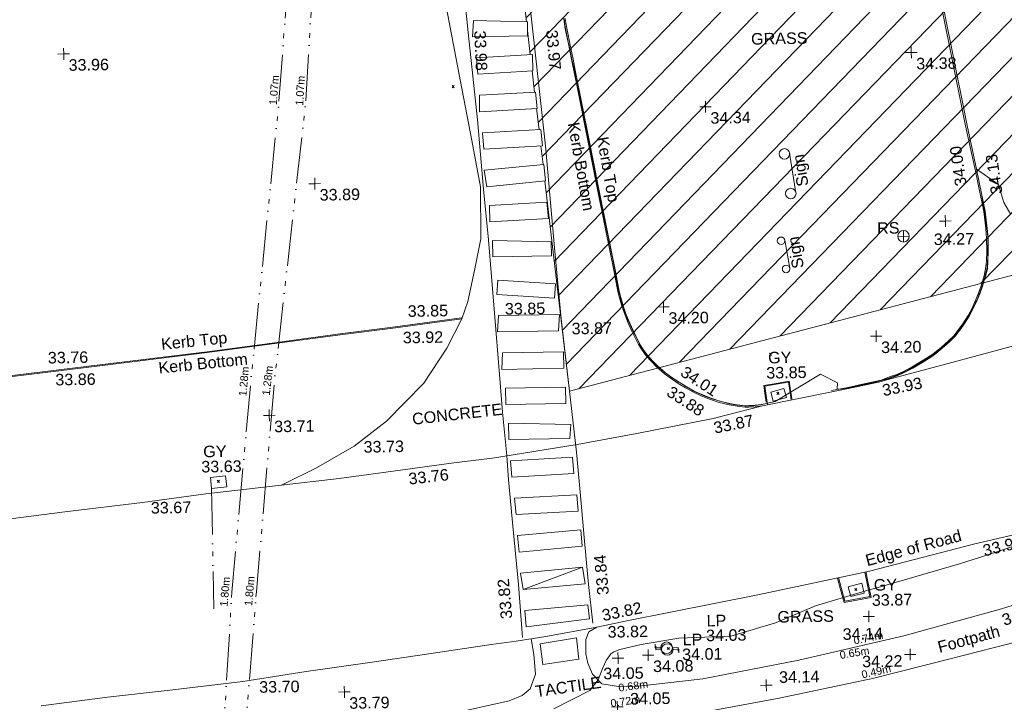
# Model space of a CAD drawing. Header units: millimetres. Extents: x -290717 to 520720, y -88450 to 287762.
# Tile 361 of 381: x 266482 to 298464, y 198909 to 221090. Entities that reach past the tile are written whole.
import ezdxf

# ---------------------------------------------------------------- set-up
doc = ezdxf.new("R2010")
doc.units = ezdxf.units.MM
for name, pattern in [('IMPORT-HIDDEN2 _3_', [4762.5, 3175, -1587.5]), ('IMPORT-UG_DRAINAGE_SURFACE_QLB4 _2_', [2700, 1500, -300.0000000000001, 0, -250, 150, -300.0000000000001, 0, -200]), ('IMPORT-UG_DRAINAGE_UNIDENTIFIED_QLB2 _2_', [2700, 1500, -300.0000000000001, 0, -250, 150, -300.0000000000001, 0, -200]), ('IMPORT-UG_ELEC_LV_QLB2 _2_', [2700, 1500, -300.0000000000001, 0, -250, 150, -300.0000000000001, 0, -200]), ('IMPORT-UG_ELEC_QLB2 _2_', [2500, 1500, -300.0000000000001, 0, -50, 150, -300.0000000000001, 0, -200]), ('IMPORT-UG_ELEC_STREET LIGHTING_QLB2 _2_', [2700, 1500, -300.0000000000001, 0, -250, 150, -300.0000000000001, 0, -200])]:
    doc.linetypes.add(name, pattern=pattern)
for name, color, linetype, lineweight in [('00_TOPO_DRIVE_WAY', 7, 'Continuous', 9), ('00_TOPO_PEDASTRIAN', 7, 'Continuous', 9), ('00_TOPO_ROAD_EDGE', 7, 'Continuous', 9), ('00_TOPO_SURFACE', 7, 'Continuous', 9), ('00_TOPO_SURVEY_TEXT', 7, 'Continuous', 9), ('GEN-TEXT', 7, 'Continuous', 9)]:
    doc.layers.add(name, color=color, linetype=linetype, lineweight=lineweight)
for name, color, linetype, lineweight, true_color in [('00_TOPO_FOOTPATH', 7, 'Continuous', 9, 0xa50000), ('00_TOPO_FURN_LAMP_POST', 7, 'Continuous', 9, 0x666666), ('00_TOPO_FURN_SIGN', 7, 'Continuous', 9, 0x666666), ('00_TOPO_KERB_BOTTOM', 1, 'Continuous', 9, 0xff0000), ('00_TOPO_KERB_TOP', 7, 'Continuous', 9, 0xa500a5), ('00_TOPO_LEVEL_SPOT', 7, 'Continuous', 9, 0x666666), ('00_TOPO_ROAD_MARKING_WHITE_CONTINUOUS', 7, 'Continuous', 9, 0x999999), ('00_TOPO_SERV_GULLY', 7, 'Continuous', 9, 0x5252a5), ('01_DTM_CONTOUR_MNR', 7, 'Continuous', 9, 0xa5a552), ('12333-PUM-2D-U-0001-C01 - Rev2_REVIT IMPORT_dwg', 7, 'Continuous', 9, 0x767676), ('PUM-CHAMBER EXTENTS', 6, 'IMPORT-HIDDEN2 _3_', 9, 0xff00ff), ('PUM-ELECTRIC-LV-QLB2', 1, 'IMPORT-UG_ELEC_LV_QLB2 _2_', 9, 0xff0000), ('PUM-ELECTRIC-QLB2', 1, 'IMPORT-UG_ELEC_QLB2 _2_', 9, 0xff0000), ('PUM-SURFACE-QLB4', 4, 'IMPORT-UG_DRAINAGE_SURFACE_QLB4 _2_', 9, 0x00ffff), ('PUM-UNABLE TO SURVEY', 190, 'Continuous', 9, 0x7f00ff), ('PUM-UNIDENTIFIED-QLB2', 150, 'IMPORT-UG_DRAINAGE_UNIDENTIFIED_QLB2 _2_', 9, 0x007fff)]:
    doc.layers.add(name, color=color, linetype=linetype, lineweight=lineweight, true_color=true_color)
doc.styles.add('Arial_1', font='arial.ttf', dxfattribs={"height": 250})
doc.styles.add('Swis721 Lt BT_2', font='swissl.ttf', dxfattribs={"height": 375})

# ---------------------------------------------------------------- blocks, each defined once
blk = doc.blocks.new('12333-PUM-2D-U-0001-C01 - Rev2_REVIT IMPORT_dwg_MSL_Lamp_Post_SYM-2077199-Site Location Plan Existing')
at = {"layer": '00_TOPO_FURN_LAMP_POST', "color": 254, "true_color": 0xcccccc, "flags": 128}
for points in [[(-500.1060478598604, 0), (-1000.212095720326, 0), (-1000.212095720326, 316.7338303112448)], [(500.1060478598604, 0), (1000.21209571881, 0), (1000.21209571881, -316.7338303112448)]]:
    blk.add_lwpolyline(points, dxfattribs=at)
at = {"layer": '00_TOPO_FURN_LAMP_POST', "color": 254, "true_color": 0xcccccc}
blk.add_circle((0, 0), 500.1060478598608, dxfattribs=at)
blk = doc.blocks.new('12333-PUM-2D-U-0001-C01 - Rev2_REVIT IMPORT_dwg_MSL_RoadSign_SYM-2077193-Site Location Plan Existing')
at = {"layer": '00_TOPO_FURN_SIGN', "color": 254, "true_color": 0xcccccc}
for p, q in [((-500.2287617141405, 0), (499.7712382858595, 0)), ((-0.2287617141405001, -500.0000000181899), (-0.2287617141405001, 499.9999999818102))]:
    blk.add_line(p, q, dxfattribs=at)
blk.add_circle((-0.2287617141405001, 0), 500.0000000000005, dxfattribs=at)
blk = doc.blocks.new('12333-PUM-2D-U-0001-C01 - Rev2_REVIT IMPORT_dwg_MM-2077200-Site Location Plan Existing')
at = {"layer": '00_TOPO_LEVEL_SPOT', "color": 254, "true_color": 0xcccccc, "flags": 128}
for points in [[(0, -500.0000000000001), (0, 0), (-500.0000000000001, 0)], [(500.0000000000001, 0), (0, 0), (0, 500.0000000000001)]]:
    blk.add_lwpolyline(points, dxfattribs=at)
blk = doc.blocks.new('12333-PUM-2D-U-0001-C01 - Rev2_REVIT IMPORT_dwg_MSL_Sign_SYM-2077194-Site Location Plan Existing')
at = {"layer": '00_TOPO_FURN_SIGN', "color": 254, "true_color": 0xcccccc}
blk.add_line((1862.281444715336, 0), (-1862.281444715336, 0), dxfattribs=at)
for centre, radius in [((-1862.281444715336, -488.8448533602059), 488.8448533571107), ((1862.281444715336, -488.8448533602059), 488.8448533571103)]:
    blk.add_circle(centre, radius, dxfattribs=at)
blk = doc.blocks.new('12333-PUM-2D-U-0001-C01 - Rev2_REVIT IMPORT_dwg_MGS62954_T2_Galway_ITM_3d_Rev1-2077680-Site Location Plan Existing')
at = {"layer": '00_TOPO_DRIVE_WAY', "color": 254, "true_color": 0xcccccc, "flags": 128}
for points in [[(534186444.445821, 725761858.4987576), (534186652.1511036, 725762418.2491615), (534186888.5262551, 725763418.2892377), (534187116.6600798, 725764447.4201819), (534187125.9503548, 725766131.565474), (534186876.5301303, 725767650.666956), (534186545.4167679, 725769565.8924016), (534186082.1845883, 725772251.5999451), (534185653.1840692, 725774549.9895473), (534185282.300045, 725776699.5052701)], [(534180500.9625098, 725756559.8495685), (534181643.7357883, 725757105.0841932), (534182885.9181659, 725757780.6305008), (534183940.7061772, 725758572.9920771), (534185173.8023, 725759790.4524931), (534185942.9656581, 725760914.5669951), (534186444.445821, 725761858.4987576)]]:
    blk.add_lwpolyline(points, dxfattribs=at)
at = {"layer": '00_TOPO_FOOTPATH', "color": 254, "true_color": 0xcccccc, "flags": 128}
for points in [[(534191896.1515672, 725749811.9889091), (534194074.9747761, 725750026.4871801), (534197202.2344206, 725750581.253178), (534200628.2378455, 725751311.5446146), (534203810.4103373, 725752128.3215199), (534207517.1820638, 725753213.9290056), (534210484.861872, 725754022.507218), (534212918.1735869, 725754673.6225027), (534214367.6942673, 725755049.6684421), (534215455.3351866, 725755286.6900185), (534215785.0618739, 725755305.9119372), (534217862.2979997, 725755398.2484726), (534220366.8012146, 725755511.291143), (534221141.0096091, 725755543.8833808), (534221827.568573, 725755642.4118743), (534222934.2514715, 725755788.4391003), (534223420.8939417, 725755890.2682548)], [(534194197.0285428, 725748963.0704368), (534196544.3091039, 725749351.5456079), (534199578.3053129, 725749946.2479234), (534202111.6779373, 725750540.4933223), (534204497.2520336, 725751104.0831974), (534207120.1071029, 725751886.0465608), (534208910.7236212, 725752339.7435774), (534210030.8431095, 725752655.7515596), (534210392.850619, 725752664.6122142), (534210811.2230362, 725752654.3195229), (534211098.3193389, 725752585.7202375), (534211305.5900178, 725752503.2623771), (534211596.5556021, 725752278.7032511), (534211858.5534198, 725752026.7068881), (534212352.7013053, 725751612.438327), (534212774.5801298, 725751031.2480708), (534213170.5856884, 725750396.8931357), (534213733.0197084, 725749629.0282643), (534214082.4084083, 725749105.0842983), (534214234.1503732, 725748845.7598562)], [(534190657.3303712, 725751762.2158121), (534190399.7991828, 725751622.3220372), (534190294.0729005, 725751371.4393592), (534190282.7396736, 725750907.5023046), (534190344.1784385, 725750602.1795998), (534190494.0184951, 725750235.9187543), (534190787.4187083, 725749923.6105062), (534191394.8364246, 725749817.1738393), (534191896.1515672, 725749811.9889091)], [(534185923.8216345, 725749037.6550983), (534187773.712594, 725749418.4433537), (534188193.9032713, 725749584.0419359), (534188461.3914718, 725749804.5409691), (534188642.4989618, 725750277.5373322), (534188597.5005344, 725750914.876476), (534188519.8629113, 725751420.9804193)]]:
    blk.add_lwpolyline(points, dxfattribs=at)
at = {"layer": '00_TOPO_KERB_BOTTOM', "color": 254, "true_color": 0xcccccc, "flags": 128}
for points in [[(534198423.838057, 725759280.5467938), (534198913.0838558, 725759364.6699824), (534199432.8480664, 725759461.8785756), (534200042.4643366, 725759589.0611011), (534200323.3103663, 725759684.6185296), (534200556.600749, 725759759.8108858), (534200784.8641978, 725759860.9159902), (534201067.7304179, 725760001.0711366), (534201455.5915152, 725760223.1447378), (534201754.1421902, 725760409.6231666), (534202036.2217413, 725760629.8820759), (534202272.5185996, 725760831.2479683), (534202459.9459739, 725761011.7523863), (534202644.6138973, 725761248.1189296), (534202750.1285449, 725761388.584025), (534202931.0895278, 725761659.8431016), (534203066.018254, 725761899.1372107), (534203166.2595064, 725762102.7180538), (534203286.203872, 725762378.8078691), (534203376.9275437, 725762620.5383567), (534203484.943598, 725762949.5517277), (534203545.2151078, 725763180.8812175), (534203570.4225045, 725763438.2499313), (534203582.6008466, 725763745.0285738), (534203585.8013862, 725764175.9439276), (534203562.1159773, 725764497.4316125), (534203503.7798435, 725765060.1370025), (534203406.9042442, 725765583.7595265), (534203247.4733937, 725766429.7076138), (534202971.8706788, 725767854.9882163), (534202513.2655396, 725770341.8004299), (534202047.3798684, 725772875.4862015)], [(534189935.1131366, 725771552.986981), (534189965.3027198, 725771291.0339235), (534189993.9895835, 725771122.7491148), (534190071.3775579, 725770732.1572773), (534190162.2275748, 725770218.4885412), (534190225.8400707, 725769865.956426), (534190347.0362321, 725769218.1569774)], [(534190347.0362321, 725769218.1569774), (534190629.0553181, 725767638.8733405), (534190909.2840674, 725766096.9840559), (534191159.7381805, 725764747.6585265), (534191420.8975773, 725763300.2325867), (534191529.2590874, 725762663.36013), (534191581.4072309, 725762455.4275994), (534191657.9370446, 725762145.2006501), (534191750.9375534, 725761884.332794), (534191855.7838302, 725761604.8032547), (534191961.5182404, 725761364.8747144), (534192167.7401801, 725760928.0232297), (534192285.5652242, 725760733.7928197), (534192419.4536679, 725760555.6158813), (534192571.772488, 725760373.0800824), (534192742.6622174, 725760189.7827166), (534193004.7615893, 725759955.480953), (534193181.1134713, 725759821.3157871), (534193443.075635, 725759638.9503223), (534193674.8372585, 725759492.9593816), (534193929.5513638, 725759340.5042956), (534194180.9092076, 725759222.1557338), (534194484.4197722, 725759094.6372876), (534194763.65754, 725758993.5229328), (534195086.1406022, 725758907.7049935), (534195337.3357547, 725758860.8488493), (534195604.3102188, 725758828.4802396), (534195716.9793232, 725758829.2504544), (534195927.3487021, 725758837.704138), (534196164.9845306, 725758864.7856234), (534196166.6297413, 725758866.2996489)], [(534186444.445821, 725761858.4987576), (534184124.7620364, 725761583.2075751), (534182572.4002483, 725761419.305993), (534180116.57356, 725761130.9252462), (534178161.0492384, 725760904.1274105), (534174665.1649289, 725760537.839535), (534171911.490929, 725760246.7666968), (534169123.1216807, 725759937.7595139), (534167032.4397627, 725759708.0068798), (534163376.6089621, 725759319.2366724), (534159469.3977202, 725758904.9416126), (534157644.0083038, 725758700.5229466), (534156835.2201613, 725757130.2189553), (534155742.8253894, 725755038.0710815), (534155334.0164906, 725754212.9599236), (534155270.9475714, 725754073.9968894), (534155179.2816341, 725753871.096805), (534155150.9992816, 725753806.077447)], [(534196324.8945643, 725758895.3447089), (534196277.1997581, 725759276.4064497), (534196249.6391175, 725759496.6045521), (534196624.0145626, 725759553.8801892), (534197027.9257643, 725759615.674497), (534197054.4357681, 725759418.2508036), (534197102.20073, 725759037.9974086)], [(534198538.2989627, 725753238.7685391), (534198730, 725752470), (534199540.0000001, 725752610), (534199391.0948672, 725753404.3561585)]]:
    blk.add_lwpolyline(points, dxfattribs=at)
at = {"layer": '00_TOPO_KERB_TOP', "color": 254, "true_color": 0xcccccc, "flags": 128}
for points in [[(534198412.9444401, 725759325.1252425), (534198711.4020142, 725759371.3104854), (534198907.6378734, 725759401.6405689), (534199422.7507908, 725759512.9019442), (534200030.3611856, 725759633.3403934), (534200308.9023491, 725759728.1135948), (534200540.2500575, 725759802.6798033), (534200765.4065302, 725759902.4087296), (534201046.1571506, 725760041.5156342), (534201432.0636374, 725760262.4701045), (534201727.8348338, 725760447.2124366), (534202007.2504173, 725760665.3912143), (534202241.7397797, 725760865.2168068), (534202425.8327379, 725761042.5099713), (534202608.2413307, 725761275.9846741), (534202712.7251055, 725761415.0774326), (534202892.0221109, 725761683.84222), (534203025.4788405, 725761920.5257647), (534203124.6715952, 725762121.9772044), (534203243.716641, 725762395.9969519), (534203333.694595, 725762635.7404968), (534203440.9661231, 725762962.486065), (534203490.1930175, 725763190.484076), (534203524.6934017, 725763441.3943591), (534203536.789757, 725763746.1077119), (534203539.9710248, 725764174.4283532), (534203516.4720774, 725764493.385152), (534203458.3944873, 725765053.5966504), (534203361.8648852, 725765575.3490251), (534203202.4682663, 725766421.1154772), (534202921.8375851, 725767845.2903965), (534202463.8057534, 725770332.1033509), (534201995.7500968, 725772865.5470542)], [(534189980.6499349, 725771558.0570712), (534190010.6773456, 725771297.5111727), (534190039.0528879, 725771131.0526594), (534190116.4132023, 725770740.6004266), (534190207.3313425, 725770226.5465194), (534190270.8967996, 725769874.2750871), (534190392.1405576, 725769226.2114398)], [(534190392.1405576, 725769226.2114398), (534190674.14728, 725767646.9970392), (534190954.3481149, 725766105.2613463), (534191204.8075454, 725764755.9071702), (534191466.0279318, 725763308.1432059), (534191574.1310087, 725762672.7896382), (534191621.6828517, 725762465.2404635), (534191701.8688802, 725762158.4138387), (534191789.7813705, 725761898.8252097), (534191898.2306423, 725761622.1007631), (534192003.2054241, 725761383.8959426), (534192208.1532148, 725760949.7435588), (534192323.5597795, 725760759.4999268), (534192450.1174563, 725760579.541265), (534192602.514162, 725760400.3324355), (534192772.4714975, 725760220.0691453), (534193033.9460509, 725759990.848004), (534193208.0851241, 725759858.366301), (534193468.3880178, 725759677.15594), (534193698.8159063, 725759532.0051439), (534193951.1286243, 725759380.9873703), (534194199.5499949, 725759264.0214087), (534194501.1039069, 725759137.3250401), (534194777.3749619, 725759037.284957), (534195096.2472662, 725758952.4278985), (534195344.3009788, 725758906.1577362), (534195606.9215509, 725758874.3170025), (534195715.9025692, 725758875.0620052), (534195923.830166, 725758883.4175661), (534196144.9522049, 725758908.6171046), (534196149.8177065, 725758912.0894824)], [(534186443.219986, 725761888.7732469), (534184121.3946485, 725761613.2311801), (534182569.0523642, 725761449.3316573), (534180113.0716005, 725761160.9328178), (534178157.7347816, 725760934.1567285), (534174662.0029577, 725760567.8848299), (534171908.239221, 725760276.8025062), (534169119.8077851, 725759967.7884315), (534167029.1923146, 725759738.0430998), (534163373.4188297, 725759349.2789875), (534159466.1238077, 725758934.9750441), (534157624.5612693, 725758728.7452095), (534156808.4007066, 725757144.1272833), (534155715.8968038, 725755051.7704024), (534155306.7180409, 725754225.912737), (534155243.4263794, 725754086.458923), (534155151.7497321, 725753883.5351319)], [(534196289.9602055, 725758978.6495681), (534196253.0700895, 725759273.3863096), (534196222.5706456, 725759517.0642354), (534196620.3369551, 725759577.9184371), (534197048.7311481, 725759643.4583936), (534197078.5511796, 725759421.3844621), (534197120.9760821, 725759083.6428925)], [(534198505.1478211, 725753211.4235579), (534198544.7857411, 725753052.4657019), (534198577.1241179, 725752922.7808181), (534198701.0902728, 725752425.6458989), (534199585.3657075, 725752578.4836282), (534199478.5709784, 725753148.1956929), (534199460.8508309, 725753242.7264054), (534199432.7988274, 725753392.3739117)]]:
    blk.add_lwpolyline(points, dxfattribs=at)
at = {"layer": '00_TOPO_PEDASTRIAN', "color": 254, "true_color": 0xcccccc}
for p, q in [((534186955.5000001, 725771014.8000001), (534186993.6000001, 725771548.2000002)), ((534188746.2000001, 725771472), (534186993.6000001, 725771548.2000002)), ((534188746.2000002, 725771014.8000002), (534188746.2000001, 725771472)), ((534186955.5000001, 725771014.8000001), (534188746.2000002, 725771014.8000002)), ((534188898.6, 725770405.2), (534187069.8000001, 725770329)), ((534187107.9000001, 725769795.6), (534187069.8000001, 725770329)), ((534188898.6, 725769871.8000002), (534188898.6, 725770405.2)), ((534187107.9000001, 725769795.6), (534188898.6, 725769871.8000002)), ((534188974.8, 725769186.0000001), (534187146.0000001, 725769109.8000001)), ((534187146.0000001, 725768576.4), (534187146.0000001, 725769109.8000001)), ((534189012.9000001, 725768652.6), (534188974.8, 725769186.0000001)), ((534187146.0000001, 725768576.4), (534189012.9000001, 725768652.6)), ((534189127.2, 725767966.8000002), (534187222.2000001, 725767890.6000001)), ((534187260.3000001, 725767357.2), (534187222.2000001, 725767890.6000001)), ((534189165.3, 725767433.4000002), (534189127.2, 725767966.8000002)), ((534187260.3000001, 725767357.2), (534189165.3, 725767433.4000002)), ((534189203.4000001, 725766823.8000001), (534187260.3000001, 725766671.4)), ((534189241.5000001, 725766290.4), (534189203.4000001, 725766823.8000001)), ((534187336.5, 725766138), (534187260.3000001, 725766671.4)), ((534187336.5, 725766138), (534189241.5000001, 725766290.4)), ((534189279.6000001, 725765604.6000001), (534187412.7000001, 725765528.4000002)), ((534187412.7000001, 725764995.0000001), (534187412.7000001, 725765528.4000002)), ((534189317.7000001, 725765071.2000002), (534189279.6000001, 725765604.6000001)), ((534187412.7000001, 725764995.0000001), (534189317.7000001, 725765071.2000002)), ((534187488.9, 725763852), (534187488.9, 725764385.4)), ((534189393.9000001, 725764309.2), (534187488.9, 725764385.4)), ((534189393.9000001, 725763852), (534189393.9000001, 725764309.2)), ((534187488.9, 725763852), (534189393.9000001, 725763852)), ((534187603.2, 725762632.8000001), (534187641.3000001, 725763090)), ((534189508.2000001, 725762937.6), (534187641.3000001, 725763090)), ((534189470.1000001, 725762480.4), (534189508.2000001, 725762937.6)), ((534187603.2, 725762632.8000001), (534189470.1000001, 725762480.4)), ((534187603.2, 725761413.6), (534187641.3000001, 725761947)), ((534187641.3000001, 725761947), (534189622.5000001, 725761947)), ((534189584.4, 725761413.6), (534189622.5000001, 725761947)), ((534189584.4, 725761413.6), (534187603.2, 725761413.6)), ((534187717.5000001, 725760194.4000002), (534187755.6, 725760727.8000002)), ((534189736.8, 725760727.8000001), (534187755.6, 725760727.8000002)), ((534189736.8, 725760194.4), (534189736.8, 725760727.8000001)), ((534187717.5000001, 725760194.4000002), (534189736.8, 725760194.4)), ((534187831.8000001, 725759051.4), (534187831.8000001, 725759584.8000001)), ((534189774.9000001, 725759584.8000001), (534187831.8000001, 725759584.8000001)), ((534189774.9000001, 725759051.4), (534189774.9000001, 725759584.8000001)), ((534187831.8000001, 725759051.4), (534189774.9000001, 725759051.4)), ((534187908, 725757908.4000002), (534187908, 725758441.8000002)), ((534189927.3000001, 725758365.6), (534187908, 725758441.8000002)), ((534189889.2000001, 725757908.4), (534189927.3000001, 725758365.6)), ((534187908, 725757908.4000002), (534189889.2000001, 725757908.4)), ((534189965.4000001, 725757298.8000001), (534187946.1, 725757222.6)), ((534187984.2, 725756689.2), (534187946.1, 725757222.6)), ((534190003.5000001, 725756765.4000002), (534189965.4000001, 725757298.8000001)), ((534187984.2, 725756689.2), (534190003.5000001, 725756765.4000002)), ((534188060.4000002, 725756003.4000002), (534190079.7000001, 725756079.6)), ((534188060.4000002, 725756003.4000002), (534188098.5000001, 725755470.0000001)), ((534190079.7000001, 725756079.6), (534190117.8, 725755546.2)), ((534188098.5000001, 725755470.0000001), (534190117.8, 725755546.2)), ((534190194.0000001, 725754936.6000001), (534188136.6000001, 725754784.2)), ((534190232.1000001, 725754403.2000002), (534190194.0000001, 725754936.6000001)), ((534188174.7000001, 725754250.8000001), (534188136.6000001, 725754784.2)), ((534188174.7000001, 725754250.8000001), (534190232.1000001, 725754403.2000002)), ((534190232.1000001, 725753717.4000002), (534188212.8000001, 725753565)), ((534188289.0000001, 725753031.6000001), (534190232.1000001, 725753717.4000002)), ((534190308.3000001, 725753184.0000001), (534190232.1000001, 725753717.4000002)), ((534188289.0000001, 725753031.6000001), (534188212.8000001, 725753565)), ((534188289.0000001, 725753031.6000001), (534190308.3000001, 725753184.0000001)), ((534188327.1000001, 725752345.8000001), (534190384.5000001, 725752498.2000002)), ((534190384.5000001, 725752498.2000002), (534190422.6000001, 725752041)), ((534188327.1000001, 725752345.8000001), (534188365.2000001, 725751812.4)), ((534188365.2000001, 725751812.4), (534190422.6000001, 725752041))]:
    blk.add_line(p, q, dxfattribs=at)
at = {"layer": '00_TOPO_ROAD_EDGE', "color": 254, "true_color": 0xcccccc}
blk.add_line((534196167.8506833, 725758866.5237185), (534198423.838057, 725759280.5467938), dxfattribs=at)
at = {"layer": '00_TOPO_ROAD_EDGE', "color": 254, "true_color": 0xcccccc, "flags": 128}
for points in [[(534200058.4682869, 725759594.5064205), (534202216.6127177, 725760136.5082903), (534204964.763164, 725760820.2352514), (534207658.8254179, 725761472.4972965), (534210764.2913721, 725762369.759192), (534213351.8484424, 725763159.9078046), (534216117.1971327, 725764009.0329679), (534220518.1443942, 725765387.7118095), (534224935.8367488, 725766682.093209), (534229230.6976331, 725768088.2463964), (534234078.1372417, 725769642.6634223), (534235365.1347851, 725770190.3264658), (534236055.3870871, 725770596.3194005)], [(534191631.6817496, 725751954.5120863), (534195911.003292, 725752728.6258034), (534199541.0656969, 725753433.4760364), (534202986.8699144, 725754255.2670306), (534206644.5823807, 725755038.2329633), (534209950.9786226, 725755979.5627897), (534213404.9236439, 725756971.2210383), (534216031.9128385, 725757727.3955913), (534218250.7961537, 725758417.9110725), (534219811.3114724, 725758830.9584845), (534220490.0370484, 725759005.6215549), (534220889.0003503, 725759105.0407083), (534221059.9675788, 725759028.5155308), (534221202.8667423, 725758944.4227592)], [(534196167.8506833, 725758866.5237185), (534194559.817107, 725758473.5016768), (534192068.1872811, 725758033.1245173), (534190123.1336049, 725757712.2622349), (534187364.3388507, 725757316.7042838), (534186108.0202268, 725757182.3259596), (534184443.3544666, 725756988.274653), (534182377.0106223, 725756745.2689824), (534180300.3218277, 725756540.0192256), (534178037.29078, 725756314.46864), (534175977.538245, 725756069.4070386), (534173443.0209219, 725755817.3253205), (534170998.9004253, 725755542.7408775)], [(534191631.6817496, 725751954.5120863), (534190657.3303712, 725751762.2158121), (534189000.9420345, 725751488.3154107), (534188028.3290823, 725751352.1821187), (534187222.4968377, 725751259.6892248), (534185183.8478884, 725750989.7294879), (534183270.6103867, 725750744.8963546), (534181197.0688091, 725750490.5890181), (534179132.8412912, 725750203.8919425), (534176673.58426, 725749955.4347183), (534174731.5919347, 725749765.8630984), (534172565.3185763, 725749522.2702255)]]:
    blk.add_lwpolyline(points, dxfattribs=at)
at = {"layer": '00_TOPO_ROAD_MARKING_WHITE_CONTINUOUS', "color": 254, "true_color": 0xcccccc, "flags": 128}
for points in [[(534187920.0000001, 725782980), (534188270, 725778630), (534188490.0000001, 725775770), (534188950.0000001, 725770770.0000001), (534189260, 725767430.0000002), (534189510, 725763990.0000001), (534189680.0000002, 725761800.0000001), (534189900.0000001, 725759450.0000001), (534190100, 725757460.0000001), (534190220, 725755800.0000001), (534190300.0000001, 725754680.0000002), (534190410.0000001, 725753160.0000001), (534190530.0000001, 725751900.0000001)], [(534188240.0000001, 725751470), (534188140.0000001, 725753190.0000001), (534188000.0000001, 725754980), (534187870, 725756600.0000001), (534187829.671832, 725757392.0293423), (534187720, 725758800.0000001), (534187640, 725760030.0000001), (534187510, 725762020), (534187360, 725764410.0000001), (534187230, 725766060.0000001), (534187070.0000001, 725768310.0000001), (534186820.0000001, 725771160), (534186610, 725773610), (534186360.0000001, 725776850), (534185990, 725782670)]]:
    blk.add_lwpolyline(points, dxfattribs=at)
at = {"layer": '00_TOPO_SERV_GULLY', "color": 254, "true_color": 0xcccccc, "flags": 128}
for points in [[(534196441.3461007, 725759302.4041522), (534196872.820094, 725759414.0501345), (534196949.6141648, 725759117.267002), (534196518.1401715, 725759005.6210196)], [(534178228.2423154, 725756487.9634539), (534178722.5057276, 725756536.8040255), (534178687.5950093, 725756890.0982264), (534178193.331597, 725756841.2576547)], [(534198924.5186073, 725752617.0251008), (534199363.4318075, 725752723.088784), (534199286.106133, 725753043.0782297), (534198847.192933, 725752937.0145463)]]:
    blk.add_lwpolyline(points, close=True, dxfattribs=at)
at = {"layer": '00_TOPO_SURFACE', "color": 254, "true_color": 0xcccccc, "flags": 128}
blk.add_lwpolyline([(534190059.0311949, 725750739.0633723), (534188887.516905, 725750578.7318873), (534188807.8234276, 725751259.7940089), (534189997.3098273, 725751432.1039449)], close=True, dxfattribs=at)
at = {"layer": '01_DTM_CONTOUR_MNR', "color": 254, "true_color": 0xcccccc, "flags": 128}
for points in [[(534189218.6658988, 725749131.6514702), (534190393.3008261, 725749709.5359602), (534190670.0000001, 725750050.0000001), (534190826.6489363, 725750444.3939971), (534190954.5078577, 725750693.1072512), (534191027.1318596, 725750796.1513358), (534191102.594203, 725750885.5688409), (534191197.0630261, 725750950.3975283), (534191397.8664193, 725751021.4656771), (534192092.5708801, 725751181.3160381), (534193319.98991, 725751355.8557577), (534195004.4711801, 725751401.2348837), (534196466.5325347, 725751802.4457756), (534197776.9901699, 725752329.5592116), (534199523.4977894, 725752823.5437603), (534199816.8603415, 725752891.519336), (534202472.4903691, 725753613.1129615), (534203157.3125392, 725753825.3954775), (534206440.1981946, 725754834.5500871)], [(534204342.8012474, 725764940.0059301), (534204117.9714847, 725765328.4521289), (534203996.0895332, 725765765.4713714), (534203957.1932272, 725765919.5897666), (534203250.0000001, 725766430.0000002), (534203404.4814175, 725765580.0000001), (534203411.923077, 725765559.6153847), (534203488.8132973, 725765057.2033244), (534203543.0325814, 725764593.320802), (534203555.5897436, 725764498.897436), (534203573.9503819, 725764251.0768814), (534203578.7605042, 725764177.752101), (534203571.6955942, 725763837.1962619), (534203568.9330027, 725763750), (534203561.9642858, 725763523.0357143), (534203554.7536946, 725763440.0000002), (534203543.5384617, 725763235.9999999), (534203530.2083334, 725763183.2986112), (534203482.0431035, 725762999.0344828), (534203468.8391609, 725762952.7902098), (534203448.5746607, 725762885.0542988), (534203364.3406594, 725762626.2637366), (534203343.2608696, 725762562.2670808), (534203274.5238096, 725762386.1904762), (534203184.5418912, 725762162.3223909), (534203157.3410054, 725762105.063598), (534203082.9428573, 725761956.9485713), (534203055.4332553, 725761907.2833725), (534202952.5033739, 725761718.5087721), (534202918.4149186, 725761665.7925408), (534202789.493671, 725761471.8083183), (534202738.4033614, 725761398.697479), (534202706.6666668, 725761355.952381), (534202632.9670331, 725761257.0329672), (534202578.75, 725761188.7500001), (534202445.9660108, 725761024.0339894), (534202394.8461539, 725760968.5384616), (534202257.7509654, 725760846.3320465), (534202176.6666666, 725760772.5641026), (534202027.1448798, 725760647.1401606), (534201902.8846154, 725760550.3846155), (534201739.2082616, 725760431.5834769), (534201610.2146986, 725760344.4756399), (534201444.5597167, 725760240.5870446), (534201228.2239383, 725760114.2728444), (534201060.0467777, 725760019.9064449), (534200925.7692308, 725759951.9230771), (534200775.3647217, 725759878.5411141), (534200670.4977376, 725759832.6244344), (534200548.9473684, 725759782.1052634), (534200437.2131149, 725759743.9344263), (534200315.1691729, 725759704.1541353), (534200171.1333335, 725759654.3333336), (534200033.6416669, 725759615.4333334), (534199747.8443114, 725759550.0558885), (534199424.6858571, 725759486.570715), (534199066.5080715, 725759418.0586238), (534198910.0000001, 725759388.3333333), (534198762.2222224, 725759367.388889), (534198663.4384165, 725759355.5498534), (534198600, 725759360), (534198612.2502285, 725759564.8274465), (534198071.4041948, 725759858.4146659), (534196581.0315429, 725758991.6005498), (534196143.9882416, 725758904.6823448), (534196089.6428573, 725758893.214286), (534195921.7543861, 725758872.9824561), (534195873.3333334, 725758868.3333334), (534195720, 725758866.5178572), (534195632.7857143, 725758861.7142857), (534195608.0194806, 725758862.0779221), (534195554.0714286, 725758867.9285715), (534195340, 725758900.7967035), (534195285.0000001, 725758910.0000001), (534195099.2857144, 725758947.1428573), (534194791.923077, 725759035.0000001), (534194538.1413212, 725759117.9953916), (534194497.5313059, 725759133.828265), (534194245.6763926, 725759232.2679046), (534194196.5714286, 725759253.1428571), (534193989.6140553, 725759352.4423964), (534193948.277311, 725759376.5546219), (534193708.8461539, 725759522.6923081), (534193498.9353958, 725759652.511374), (534193465.578662, 725759674.1048826), (534193245.352622, 725759826.1844485), (534193205.9503632, 725759854.6004845), (534193040.7142858, 725759977.857143), (534192786.4285715, 725760201.4285717), (534192765.3571429, 725760215.3571429), (534192597.4117647, 725760397.4117647), (534192446.9285715, 725760577.952381), (534192316.3870968, 725760756.3870969), (534192309.2857143, 725760772.1428573), (534192207.0889895, 725760948.5444949), (534192200.3846154, 725760965.7692308), (534191992.0000001, 725761376), (534191971.5172414, 725761424.7586206), (534191895.0375941, 725761617.5187969), (534191872.7898967, 725761667.1641792), (534191781.8571429, 725761895.9285715), (534191761.1156764, 725761955.5467762), (534191696.6121961, 725762159.153049), (534191628.9826842, 725762398.1385283), (534191611.1292963, 725762467.7823241), (534191572.3303168, 725762621.0633484), (534191561.7701577, 725762667.9425396), (534191538.1468534, 725762803.7832167), (534191457.6269957, 725763307.5253992), (534191397.2044101, 725763648.1472566), (534191187.7438138, 725764756.9359535), (534191098.813136, 725765227.5530967), (534190934.2631039, 725766106.065776), (534190782.7272727, 725766909.7727275), (534190647.8990261, 725767644.4747566), (534190443.894813, 725768759.3285743), (534190357.9626649, 725769221.9906664), (534190331.4285715, 725769370.8928572), (534190241.0653753, 725769870), (534190225.934066, 725769943.1868131), (534190171.1838162, 725770222.2367632), (534190075.8333335, 725770709.1666667), (534190074.0064102, 725770730.8012822), (534189997.7412587, 725771121.548252), (534189970, 725771290.0000001), (534189938.862069, 725771549.1034483)]]:
    blk.add_lwpolyline(points, dxfattribs=at)
at = {"xscale": 0.375, "yscale": 0.375, "zscale": 0.375}
for name, p in [('12333-PUM-2D-U-0001-C01 - Rev2_REVIT IMPORT_dwg_MM-2077200-Site Location Plan Existing', (534173670.0000001, 725770690.0000001)), ('12333-PUM-2D-U-0001-C01 - Rev2_REVIT IMPORT_dwg_MM-2077200-Site Location Plan Existing', (534201198.4872547, 725770255.4813504)), ('12333-PUM-2D-U-0001-C01 - Rev2_REVIT IMPORT_dwg_MM-2077200-Site Location Plan Existing', (534194483.5564951, 725768606.9409424)), ('12333-PUM-2D-U-0001-C01 - Rev2_REVIT IMPORT_dwg_MM-2077200-Site Location Plan Existing', (534181750.0000001, 725766330.0000001)), ('12333-PUM-2D-U-0001-C01 - Rev2_REVIT IMPORT_dwg_MM-2077200-Site Location Plan Existing', (534202209.9184247, 725764760.2373017)), ('12333-PUM-2D-U-0001-C01 - Rev2_REVIT IMPORT_dwg_MSL_RoadSign_SYM-2077193-Site Location Plan Existing', (534200840.9081163, 725764289.782473)), ('12333-PUM-2D-U-0001-C01 - Rev2_REVIT IMPORT_dwg_MM-2077200-Site Location Plan Existing', (534193006.9222918, 725762129.5265018)), ('12333-PUM-2D-U-0001-C01 - Rev2_REVIT IMPORT_dwg_MM-2077200-Site Location Plan Existing', (534199896.8844969, 725761058.7776778)), ('12333-PUM-2D-U-0001-C01 - Rev2_REVIT IMPORT_dwg_MM-2077200-Site Location Plan Existing', (534180140.0000001, 725758830.0000001)), ('12333-PUM-2D-U-0001-C01 - Rev2_REVIT IMPORT_dwg_MM-2077200-Site Location Plan Existing', (534199500.0969132, 725751959.1943623)), ('12333-PUM-2D-U-0001-C01 - Rev2_REVIT IMPORT_dwg_MSL_Lamp_Post_SYM-2077199-Site Location Plan Existing', (534192914.2821962, 725751055.9717557)), ('12333-PUM-2D-U-0001-C01 - Rev2_REVIT IMPORT_dwg_MSL_Lamp_Post_SYM-2077199-Site Location Plan Existing', (534192934.9010776, 725750999.1729902)), ('12333-PUM-2D-U-0001-C01 - Rev2_REVIT IMPORT_dwg_MM-2077200-Site Location Plan Existing', (534191329.6340765, 725750747.2100538)), ('12333-PUM-2D-U-0001-C01 - Rev2_REVIT IMPORT_dwg_MM-2077200-Site Location Plan Existing', (534192310.0872945, 725750824.7181202)), ('12333-PUM-2D-U-0001-C01 - Rev2_REVIT IMPORT_dwg_MM-2077200-Site Location Plan Existing', (534200820.0000001, 725750700)), ('12333-PUM-2D-U-0001-C01 - Rev2_REVIT IMPORT_dwg_MM-2077200-Site Location Plan Existing', (534182422.161016, 725749803.991473)), ('12333-PUM-2D-U-0001-C01 - Rev2_REVIT IMPORT_dwg_MM-2077200-Site Location Plan Existing', (534196130.0000001, 725749780.0000001)), ('12333-PUM-2D-U-0001-C01 - Rev2_REVIT IMPORT_dwg_MM-2077200-Site Location Plan Existing', (534191280.0000001, 725749160.0000001))]:
    blk.add_blockref(name, p, dxfattribs=at)
for p, xscale, yscale, zscale, rotation in [((534197280.7081187, 725766411.6749314), 0.35, 0.35, 0.35, 278.0330363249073), ((534197056.3341389, 725763773.4056085), 0.2499999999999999, 0.2499999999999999, 0.2499999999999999, 279.1797592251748)]:
    blk.add_blockref('12333-PUM-2D-U-0001-C01 - Rev2_REVIT IMPORT_dwg_MSL_Sign_SYM-2077194-Site Location Plan Existing', p, dxfattribs=dict(xscale=xscale, yscale=yscale, zscale=zscale, rotation=rotation))
at = {"layer": '00_TOPO_DRIVE_WAY', "color": 251, "true_color": 0x666666, "insert": (534183186.2536801, 725757940.460747), "char_height": 375, "width": 1495.902363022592, "attachment_point": 1, "line_spacing_factor": 1.005061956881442, "style": 'Swis721 Lt BT_2'}
blk.add_mtext('33.73', dxfattribs=at)
at = {"layer": '00_TOPO_FOOTPATH', "color": 251, "true_color": 0x666666, "char_height": 375, "attachment_point": 1, "line_spacing_factor": 1.005061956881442, "style": 'Swis721 Lt BT_2'}
for s, insert, width, rotation in [('34.25', (534203781.090106, 725751933.7159469), 1495.902363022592, 16.96554078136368), ('Footpath', (534201681.4939462, 725751096.2283542), 2436.183848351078, 14.270044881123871)]:
    blk.add_mtext(s, dxfattribs=dict(at, insert=insert, width=width, rotation=rotation))
at = {"layer": '00_TOPO_FOOTPATH', "color": 251, "true_color": 0x666666, "insert": (534191006.4647205, 725751791.3473248), "char_height": 375, "width": 1495.902363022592, "attachment_point": 1, "line_spacing_factor": 1.005061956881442, "style": 'Swis721 Lt BT_2'}
blk.add_mtext('33.82', dxfattribs=at)
at = {"layer": '00_TOPO_FURN_LAMP_POST', "char_height": 375, "attachment_point": 1, "line_spacing_factor": 1.005061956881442, "style": 'Swis721 Lt BT_2'}
for s, insert, width in [('LP', (534194226.9432861, 725752098.0589143), 707.5855621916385), ('LP', (534193438.4467788, 725751497.6341547), 707.5855621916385), ('34.03', (534194202.1720941, 725751619.6035346), 1495.902363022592), ('34.01', (534193413.6755869, 725751019.1787751), 1495.902363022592)]:
    blk.add_mtext(s, dxfattribs=dict(at, insert=insert, width=width))
at = {"layer": '00_TOPO_FURN_SIGN', "char_height": 375, "width": 1206.219683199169, "attachment_point": 1, "line_spacing_factor": 1.005061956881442, "style": 'Swis721 Lt BT_2'}
for insert, rotation in [((534197414.4808649, 725765942.7877676), 98.00281249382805), ((534197218.8494761, 725763274.6165422), 98.751922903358)]:
    blk.add_mtext('Sign', dxfattribs=dict(at, insert=insert, rotation=rotation))
at = {"layer": '00_TOPO_FURN_SIGN', "insert": (534199987.1315362, 725764757.2832103), "char_height": 375, "width": 783.5679044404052, "attachment_point": 1, "line_spacing_factor": 1.005061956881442, "style": 'Swis721 Lt BT_2'}
blk.add_mtext('RS', dxfattribs=at)
at = {"layer": '00_TOPO_KERB_BOTTOM', "color": 251, "true_color": 0x666666, "char_height": 375, "attachment_point": 1, "line_spacing_factor": 1.005061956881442, "style": 'Swis721 Lt BT_2'}
for s, insert, width, rotation in [('Kerb Bottom', (534190369.0865425, 725768207.0930427), 3414.456504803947, 279.0677812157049), ('34.00', (534202550.8991039, 725765865.7362702), 1495.902363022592, 97.14946582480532), ('Kerb Bottom', (534176554.103688, 725760623.7762256), 3414.456504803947, 4.880385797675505), ('33.88', (534193234.4022427, 725759581.3969648), 1495.902363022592, 325.90269728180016)]:
    blk.add_mtext(s, dxfattribs=dict(at, insert=insert, width=width, rotation=rotation))
at = {"layer": '00_TOPO_KERB_BOTTOM', "color": 251, "true_color": 0x666666, "char_height": 375, "width": 1495.902363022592, "attachment_point": 1, "line_spacing_factor": 1.005061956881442, "style": 'Swis721 Lt BT_2'}
for s, insert in [('33.85', (534184696.049807, 725762326.417915)), ('33.76', (534172982.1718221, 725761015.8838174))]:
    blk.add_mtext(s, dxfattribs=dict(at, insert=insert))
at = {"layer": '00_TOPO_KERB_TOP', "color": 251, "true_color": 0x666666, "char_height": 375, "attachment_point": 1, "line_spacing_factor": 1.005061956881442, "style": 'Swis721 Lt BT_2'}
for s, insert, width, rotation in [('Kerb Top', (534191305.3774036, 725767723.0181848), 2493.170605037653, 279.0677812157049), ('34.13', (534203709.8992845, 725765582.2641534), 1495.902363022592, 97.14946582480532), ('Kerb Top', (534176653.5704501, 725761393.0415993), 2493.170605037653, 4.880385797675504), ('34.01', (534193695.6354107, 725760220.8249571), 1495.902363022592, 325.90269728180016)]:
    blk.add_mtext(s, dxfattribs=dict(at, insert=insert, width=width, rotation=rotation))
at = {"layer": '00_TOPO_KERB_TOP', "color": 251, "true_color": 0x666666, "char_height": 375, "width": 1495.902363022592, "attachment_point": 1, "line_spacing_factor": 1.005061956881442, "style": 'Swis721 Lt BT_2'}
for s, insert in [('33.92', (534184522.8821741, 725761468.6395471)), ('33.86', (534173212.7276009, 725760298.3350475))]:
    blk.add_mtext(s, dxfattribs=dict(at, insert=insert))
at = {"layer": '00_TOPO_LEVEL_SPOT', "char_height": 375, "width": 1495.902363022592, "attachment_point": 1, "line_spacing_factor": 1.005061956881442, "style": 'Swis721 Lt BT_2'}
for s, insert in [('33.96', (534173822.8269379, 725770513.0039226)), ('34.38', (534201351.326938, 725770078.5039226)), ('34.34', (534194636.4269378, 725768429.9039224)), ('33.89', (534181902.8269377, 725766153.0039226)), ('34.27', (534201821.7847725, 725764361.3895835)), ('34.20', (534193159.7269378, 725761952.5039226)), ('34.20', (534200049.7269379, 725760881.8039225)), ('33.71', (534180292.8269378, 725758653.0039226)), ('34.14', (534198638.4966952, 725751586.3325058)), ('34.05', (534190842.4692897, 725750440.8344495)), ('34.08', (534192462.9269378, 725750647.7039226)), ('34.22', (534199255.2155289, 725750684.3091799)), ('34.14', (534196547.967838, 725750225.1947908)), ('33.79', (534182575.0269378, 725749627.0039226)), ('34.05', (534191697.9678381, 725749605.194791))]:
    blk.add_mtext(s, dxfattribs=dict(at, insert=insert))
at = {"layer": '00_TOPO_ROAD_EDGE', "color": 251, "true_color": 0x666666, "char_height": 375, "attachment_point": 1, "line_spacing_factor": 1.005061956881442, "style": 'Swis721 Lt BT_2'}
for s, insert, width, rotation in [('33.93', (534200033.8709844, 725759474.561119), 1495.902363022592, 10.379434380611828), ('33.87', (534194535.202229, 725758353.2171156), 1495.902363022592, 10.379434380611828), ('33.76', (534184610.0981212, 725756875.2087436), 1495.902363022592, 5.456131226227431), ('Edge of Road', (534199386.9667603, 725753954.0753708), 3746.879252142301, 14.065232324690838), ('33.94', (534203204.6181642, 725754209.7182232), 1495.902363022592, 12.61102080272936), ('33.82', (534190801.5794103, 725752324.5891752), 1495.902363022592, 10.672367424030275)]:
    blk.add_mtext(s, dxfattribs=dict(at, insert=insert, width=width, rotation=rotation))
at = {"layer": '00_TOPO_ROAD_EDGE', "color": 251, "true_color": 0x666666, "char_height": 375, "width": 1495.902363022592, "attachment_point": 1, "line_spacing_factor": 1.005061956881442, "style": 'Swis721 Lt BT_2'}
for s, insert in [('33.67', (534176241.8434715, 725756080.1713061)), ('33.70', (534179659.1199353, 725750199.0350727))]:
    blk.add_mtext(s, dxfattribs=dict(at, insert=insert))
at = {"layer": '00_TOPO_ROAD_MARKING_WHITE_CONTINUOUS', "color": 251, "true_color": 0x666666, "char_height": 375, "width": 1495.902363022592, "attachment_point": 1, "line_spacing_factor": 1.005061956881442, "style": 'Swis721 Lt BT_2'}
for s, insert, rotation in [('33.98', (534187387.7728484, 725771220.3594902), 271.4431241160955), ('33.97', (534189720.0679867, 725771208.2519125), 274.2458649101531), ('33.84', (534190698.56867, 725752791.6128199), 94.21625614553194), ('33.82', (534187547.6689544, 725752069.1286954), 94.07381544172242)]:
    blk.add_mtext(s, dxfattribs=dict(at, insert=insert, rotation=rotation))
for s, insert in [('33.85', (534187853.94366, 725762344.6801434)), ('33.87', (534190009.6067286, 725761666.3150904))]:
    blk.add_mtext(s, dxfattribs=dict(at, insert=insert))
at = {"layer": '00_TOPO_SERV_GULLY', "color": 251, "true_color": 0x666666, "char_height": 375, "attachment_point": 1, "line_spacing_factor": 1.005061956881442, "style": 'Swis721 Lt BT_2'}
for s, insert, width in [('GY', (534196374.8174269, 725760610.2447485), 821.5590755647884), ('33.85', (534196304.5108323, 725760118.4268554), 1495.902363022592), ('GY', (534177974.7917073, 725757880.0115161), 821.5590755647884), ('33.63', (534177904.4851127, 725757388.1936231), 1495.902363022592), ('GY', (534199676.4312611, 725753166.3188815), 821.5590755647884), ('33.87', (534199606.1246665, 725752674.5009885), 1495.902363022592)]:
    blk.add_mtext(s, dxfattribs=dict(at, insert=insert, width=width))
at = {"layer": '00_TOPO_SURVEY_TEXT', "color": 251, "true_color": 0x666666, "char_height": 375, "width": 2018.280965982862, "attachment_point": 1, "line_spacing_factor": 1.005061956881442, "style": 'Swis721 Lt BT_2'}
for insert in [(534196000.90199, 725770976.0806414), (534196529.9426776, 725752184.0919915)]:
    blk.add_mtext('GRASS', dxfattribs=dict(at, insert=insert))
at = {"layer": '00_TOPO_SURVEY_TEXT', "color": 251, "true_color": 0x666666, "char_height": 375, "attachment_point": 1, "line_spacing_factor": 1.005061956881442, "style": 'Swis721 Lt BT_2'}
for s, insert, width, rotation in [('CONCRETE', (534184761.8839614, 725758815.0216168), 3286.236302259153, 5.424149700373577), ('TACTILE', (534188605.1569352, 725749894.7613564), 2341.205920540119, 7.245227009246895)]:
    blk.add_mtext(s, dxfattribs=dict(at, insert=insert, width=width, rotation=rotation))
blk = doc.blocks.new('12333-PUM-2D-U-0001-C01 - Rev2_REVIT IMPORT_dwg-1620468-Site Location Plan Existing')
at = {"layer": 'PUM-CHAMBER EXTENTS', "true_color": 0xfff4d4}
h = blk.add_hatch(dxfattribs=at)
h.set_pattern_fill('FP_14', style=0, pattern_type=2)
h.set_pattern_definition([(45, (-533641079.65, -725615854.3560001), (-618.7184335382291, 618.7184335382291), [])])
h.paths.add_polyline_path([(548820.3501529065, 143595.6438214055), (598554.7265481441, 155705.0015586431), (665880.350152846, 173780.643821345), (683590.8699340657, 180379.6662089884), (684126.292145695, 185226.5029211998), (699646.6566527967, 190872.8378213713), (682988.0270851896, 214267.7933273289), (606098.2658213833, 215609.9091025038), (611594.7356529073, 198837.6438862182), (620808.8827925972, 194892.6093451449), (622809.8820558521, 181730.4029184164), (546425.3200724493, 167969.8622055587), (546575.8377649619, 166438.0438213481), (546752.1501529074, 166438.0438213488), (546742.8316869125, 165904.1892620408), (546628.8411191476, 165898.6287465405), (546695.6373264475, 165218.8438213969), (546866.4501528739, 165218.8438214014), (546857.1396212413, 164685.44382141), (546748.0496345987, 164685.443821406), (546816.1401362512, 163992.4868641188), (546980.7501529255, 163999.6438213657), (547018.8501528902, 163466.243821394), (546868.4915593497, 163459.7064912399), (546935.2364494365, 162780.4438213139), (547056.9501529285, 162780.4438213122), (547056.9501528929, 162323.2438213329), (546980.1612849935, 162323.2438213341), (547055.375663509, 161557.7871773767), (547133.1501528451, 161561.2438213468), (547171.2501528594, 161104.0438213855), (547100.264113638, 161100.9574718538), (547167.3480998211, 160418.2438213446), (547285.5501528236, 160418.2438213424), (547285.5501528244, 159884.8438213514), (547219.7604079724, 159884.8438213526), (547286.664106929, 159203.9649537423), (547399.8501529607, 159199.0438213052), (547361.7501529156, 158665.643821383), (547339.521844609, 158666.0318179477), (547526.6396990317, 156761.7336279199), (547552.250152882, 156760.6438213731), (547555.1797682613, 156471.2813760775), (547638.9409207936, 155618.8442227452), (547666.5501528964, 155617.6438213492), (547669.1799035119, 155311.102130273), (547744.1895742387, 154547.7287972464), (547818.950152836, 154550.8438213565), (547809.6327004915, 154017.0473340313), (547796.3901281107, 154016.4838203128), (547863.8113582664, 153330.3380382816), (547895.1501528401, 153331.6438213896), (547933.2501528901, 152798.2438213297), (547916.1638860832, 152797.5464226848), (547983.733439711, 152109.8911528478), (548047.5501528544, 152112.4438213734), (548085.6501528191, 151579.0438214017), (548036.0897145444, 151577.0614038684), (548096.0084987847, 150967.2680053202), (548123.7501529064, 150969.4438213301), (548161.850152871, 150436.0438213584), (548148.313419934, 150434.9608827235), (548720.0288377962, 144616.6137303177)])
h.paths.add_polyline_path([(507602.6006529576, 195456.4678212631), (521342.9320607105, 197371.1634294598), (539189.5091527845, 196672.9153214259), (560381.4725447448, 200828.819264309), (577694.2496529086, 209009.0883214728), (593968.6270046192, 215821.6327356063), (467149.496982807, 218035.2688842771), (468398.9507812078, 211588.5258330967), (490993.690740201, 198483.5081887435), (503467.5815323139, 197676.0129840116), (507337.4300206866, 195598.8028811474)])
at = {"layer": 'GEN-TEXT', "color": 253, "true_color": 0xaaaaaa}
for p, q in [((545183.9948138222, 153516.2884822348), (545254.7054919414, 153586.9991603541)), ((545254.7054919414, 153516.2884822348), (545183.9948138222, 153586.9991603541)), ((555338.9948138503, 144641.2884822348), (555409.7054919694, 144711.999160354)), ((555409.7054919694, 144641.2884822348), (555338.9948138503, 144711.999160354)), ((555557.9948137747, 143368.2884823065), (555628.7054918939, 143438.9991604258)), ((555628.7054918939, 143368.2884823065), (555557.9948137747, 143438.9991604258)), ((537336.9948138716, 140825.2884822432), (537407.7054919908, 140895.9991603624)), ((537407.7054919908, 140825.2884822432), (537336.9948138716, 140895.9991603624)), ((557976.9948137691, 136952.2884822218), (558047.7054918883, 137022.999160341)), ((558047.7054918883, 136952.2884822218), (557976.9948137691, 137022.999160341)), ((551856.4433460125, 135142.4489456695), (551927.1540241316, 135213.1596237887)), ((551927.1540241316, 135142.4489456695), (551856.4433460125, 135213.1596237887))]:
    blk.add_line(p, q, dxfattribs=at)
at = {"layer": 'PUM-SURFACE-QLB4', "color": 131, "true_color": 0xaaffff}
blk.add_line((537148.5924682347, 140633.6072752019), (537148.5924682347, 136724.2283195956), dxfattribs=at)
at = {"layer": 'PUM-UNABLE TO SURVEY', "color": 7, "true_color": 0xfff4d4}
for p, q in [((547552.250152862, 156501.0960686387), (547638.9409207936, 155618.8442227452)), ((547666.550152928, 155337.8650989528), (547744.1895742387, 154547.7287972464)), ((547796.3901281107, 154016.4838203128), (547863.8113582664, 153330.3380382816)), ((547916.1638860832, 152797.5464226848), (547983.733439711, 152109.8911528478)), ((548036.0897145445, 151577.0614038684), (548096.0084987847, 150967.2680053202))]:
    blk.add_line(p, q, dxfattribs=at)
at = {"layer": 'PUM-UNABLE TO SURVEY', "color": 7, "true_color": 0xfff4d4, "flags": 128}
blk.add_lwpolyline([(548148.3134199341, 150434.9608827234), (548820.3501529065, 143595.6438214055), (598554.7265481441, 155705.0015586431), (665880.350152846, 173780.643821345), (683590.8699340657, 180379.6662089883), (684126.292145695, 185226.5029211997), (699646.6566527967, 190872.8378213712), (682988.0270851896, 214267.7933273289)], dxfattribs=at)
at = {"layer": 'PUM-UNIDENTIFIED-QLB2', "color": 141, "true_color": 0xaad4ff, "flags": 128}
for points in [[(537599.8625254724, 129017.4823044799), (537384.3501529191, 130244.643821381), (537386.3501528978, 132561.6438213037), (537744.3501529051, 137249.6438213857), (538477.3501529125, 144069.6438213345), (539542.3501528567, 153069.6438213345), (540202.3501528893, 160182.6438213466), (540929.3501528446, 164487.6438212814), (542938.3501529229, 170054.6438213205)], [(538264.1237336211, 129017.7421963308), (538152.3501528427, 130345.6438212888), (538093.3501528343, 132651.6438213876), (538543.3501529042, 137256.643821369), (539246.3501528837, 144078.6438212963), (540416.3501529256, 153074.6438213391), (540960.35015292, 160145.6438213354), (541683.3501529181, 164464.6438213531), (543108.3501528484, 168926.6438212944)]]:
    blk.add_lwpolyline(points, dxfattribs=at)
blk.add_blockref('12333-PUM-2D-U-0001-C01 - Rev2_REVIT IMPORT_dwg_MGS62954_T2_Galway_ITM_3d_Rev1-2077680-Site Location Plan Existing', (-533641079.6498471, -725615854.3561786))
at = {"layer": 'PUM-ELECTRIC-LV-QLB2', "insert": (558601.3724640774, 134435.5855660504), "char_height": 250, "width": 1160.025439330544, "attachment_point": 2, "rotation": 11.793565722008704, "line_spacing_factor": 0.9417779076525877, "style": 'Arial_1'}
blk.add_mtext('0.49m', dxfattribs=at)
at = {"layer": 'PUM-ELECTRIC-QLB2', "char_height": 250, "width": 1160.025439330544, "attachment_point": 2, "line_spacing_factor": 0.9417779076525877, "style": 'Arial_1'}
for s, insert, rotation in [('0.74m', (558366.0818350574, 135533.9176197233), 10.664976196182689), ('0.65m', (557915.5782322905, 135056.0774113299), 8.274407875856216), ('0.68m', (550713.9340997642, 134107.7766224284), 6.886609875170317), ('0.72m', (550448.0355197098, 133612.594677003), 7.320079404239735)]:
    blk.add_mtext(s, dxfattribs=dict(at, insert=insert, rotation=rotation))
at = {"layer": 'PUM-UNIDENTIFIED-QLB2', "char_height": 250, "width": 1160.025439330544, "attachment_point": 2, "line_spacing_factor": 0.9417779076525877, "style": 'Arial_1'}
for s, insert, rotation in [('1.07m', (539277.6044848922, 153553.2609416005), 84.69882648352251), ('1.07m', (540124.0035919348, 153518.0034145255), 85.6006750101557), ('1.28m', (538901.9779260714, 144123.4321184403), 82.58983104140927), ('1.28m', (538132.4837556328, 144110.4530134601), 83.25138245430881), ('1.80m', (537399.066156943, 137286.7542544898), 83.86551243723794), ('1.80m', (538197.9069082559, 137292.2413895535), 84.11649671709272)]:
    blk.add_mtext(s, dxfattribs=dict(at, insert=insert, rotation=rotation))

msp = doc.modelspace()

# ---------------------------------------------------------------- block references
at = {"layer": '12333-PUM-2D-U-0001-C01 - Rev2_REVIT IMPORT_dwg', "color": 254, "linetype": 'IMPORT-UG_ELEC_STREET LIGHTING_QLB2 _2_', "true_color": 0xffd4d4, "rotation": 0.9999999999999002}
msp.add_blockref('12333-PUM-2D-U-0001-C01 - Rev2_REVIT IMPORT_dwg-1620468-Site Location Plan Existing', (-261895.0770586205, 55869.5817132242), dxfattribs=at)

doc.saveas('drawing.dxf')
